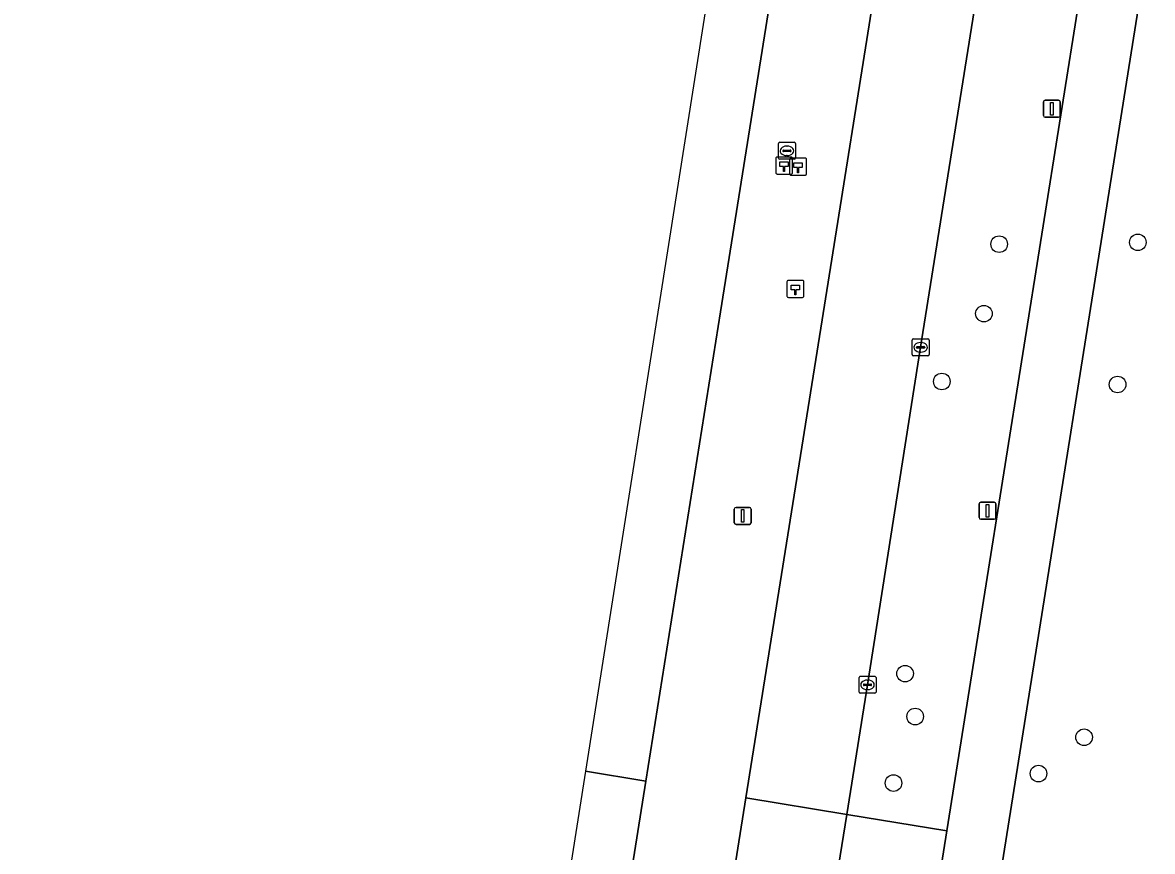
# Model space of a CAD drawing. Extents: x 160203 to 161530, y 379528 to 381797.
# Drawn here: x 160230.3 to 160296.9, y 380029 to 380077.8 of the extents above; entities that cross this region are included whole.
import ezdxf

# ---------------------------------------------------------------- set-up
doc = ezdxf.new("R2010")
doc.units = 0
for name, color, linetype in [('IMGEO_Berm_groen', 7, 'Continuous'), ('IMGEO_Boom', 7, 'Continuous'), ('IMGEO_Brandkraan', 7, 'Continuous'), ('IMGEO_Fietspad_gesloten', 7, 'Continuous'), ('IMGEO_Hectometerpaal', 7, 'Continuous'), ('IMGEO_Kolk', 7, 'Continuous'), ('IMGEO_Lichtmast', 7, 'Continuous'), ('IMGEO_Loofbos', 7, 'Continuous'), ('IMGEO_Rijbaan_regionaal_gesloten', 7, 'Continuous')]:
    doc.layers.add(name, color=color, linetype=linetype)

msp = doc.modelspace()

# ---------------------------------------------------------------- linework, layer by layer
at = {"layer": 'IMGEO_Berm_groen'}
for points in [[(160319.876, 380250), (160320.358, 380253.013), (160324.099, 380276.557), (160319.718, 380287.464), (160314.593, 380255.474), (160314.354, 380253.856), (160313.74, 380250), (160311.861, 380238.211), (160308.625, 380217.982), (160305.54, 380198.747), (160302.317, 380178.493), (160298.793, 380156.267), (160295.539, 380136.026), (160289.187, 380095.956), (160286.512, 380079.426), (160283.219, 380058.699), (160280.089, 380038.807), (160278.866, 380031.167), (160284.774, 380030.19), (160292.614, 380079.457), (160295.043, 380095.124), (160301.457, 380134.981), (160302.004, 380138.344)], [(160276.589, 379978.753), (160279.97, 380000), (160284.774, 380030.19), (160278.866, 380031.167), (160277.111, 380020.202), (160273.873, 380000), (160273.739, 379999.164), (160270.619, 379979.377), (160267.54, 379959.867), (160264.35, 379939.849), (160261.266, 379920.433), (160258.371, 379902.433), (160254.998, 379881.241), (160251.873, 379861.764), (160248.408, 379839.307), (160245.78, 379820.989), (160252.12, 379820.159), (160254.016, 379834.36), (160255.082, 379842.298), (160257.223, 379857.273)]]:
    msp.add_lwpolyline(points, close=True, dxfattribs=at)
for points in [[(160290.485, 380180.229), (160283.582, 380137.115), (160271.433, 380060.799), (160267.031, 380033.123), (160261.763, 380000), (160240.131, 379863.999)], [(160245.996, 379863.013), (160264.665, 379980.226), (160267.812, 380000), (160272.928, 380032.148), (160277.333, 380059.825), (160289.509, 380136.181), (160296.399, 380179.3)]]:
    msp.add_lwpolyline(points, dxfattribs=at)
at = {"layer": 'IMGEO_Boom'}
for centre in [(160287.851, 380064.779), (160296.025, 380064.888), (160286.951, 380060.684), (160284.469, 380056.686), (160294.83, 380056.51), (160282.304, 380039.463), (160282.898, 380036.935), (160292.854, 380035.712), (160290.17, 380033.573), (160281.62, 380033.013)]:
    msp.add_circle(centre, 0.489, dxfattribs=at)
at = {"layer": 'IMGEO_Brandkraan'}
for p, q in [((160274.839, 380069.858), (160274.839, 380070.71)), ((160274.914, 380070.784), (160275.766, 380070.784)), ((160275.84, 380070.71), (160275.84, 380069.858)), ((160275.098, 380070.278), (160275.098, 380070.29)), ((160275.536, 380070.241), (160275.138, 380070.241)), ((160275.141, 380070.327), (160275.539, 380070.327)), ((160275.35, 380070.004), (160275.325, 380070.004)), ((160275.327, 380070.564), (160275.352, 380070.564)), ((160275.582, 380070.29), (160275.582, 380070.278)), ((160275.766, 380069.784), (160274.914, 380069.784))]:
    msp.add_line(p, q, dxfattribs=at)
for points in [[(160274.839, 380069.858), (160274.839, 380070.71)], [(160274.914, 380070.784), (160275.766, 380070.784)], [(160275.84, 380070.71), (160275.84, 380069.858)], [(160275.766, 380069.784), (160274.914, 380069.784)]]:
    msp.add_lwpolyline(points, dxfattribs=at)
for centre, radius, start, end in [((160274.916, 380070.708), 0.0765, 91.55205, 178.44795), ((160274.916, 380070.708), 0.0765, 91.55205, 178.44795), ((160275.764, 380070.708), 0.0765, 1.55205, 88.44795), ((160275.764, 380070.708), 0.0765, 1.55205, 88.44795), ((160275.138, 380070.287), 0.0403, 85.87752, 175.75265), ((160275.135, 380070.277), 0.0366, 178.93798, 274.71019), ((160275.539, 380070.284), 0.043, 264.86636, 352.45326), ((160275.543, 380070.289), 0.0386, 1.73085, 96.63898), ((160274.916, 380069.86), 0.0765, 181.55205, 268.44795), ((160274.916, 380069.86), 0.0765, 181.55205, 268.44795), ((160275.764, 380069.86), 0.0765, 271.55205, 358.44795), ((160275.764, 380069.86), 0.0765, 271.55205, 358.44795)]:
    msp.add_arc(centre, radius, start, end, dxfattribs=at)
for centre, major_axis, ratio, start_param, end_param in [((160275.326, 380070.284), (-0.387, 0.002), 0.722429, 4.712389, 7.853982), ((160275.351, 380070.284), (-0.39, 0.002), 0.717154, 1.570796, 4.712389)]:
    msp.add_ellipse(centre, major_axis=major_axis, ratio=ratio, start_param=start_param, end_param=end_param, dxfattribs=at)
at = {"layer": 'IMGEO_Fietspad_gesloten'}
msp.add_lwpolyline([(160302.004, 380138.344), (160301.457, 380134.981), (160295.043, 380095.124), (160292.614, 380079.457), (160284.774, 380030.19), (160279.97, 380000), (160283.537, 380000), (160288.248, 380029.615), (160296.048, 380078.644), (160304.946, 380134.52), (160305.52, 380137.937)], close=True, dxfattribs=at)
at = {"layer": 'IMGEO_Hectometerpaal'}
for p, q in [((160274.678, 380069.832), (160274.678, 380068.991)), ((160274.678, 380069.832), (160274.678, 380068.991)), ((160275.594, 380069.916), (160274.753, 380069.916)), ((160275.594, 380069.916), (160274.753, 380069.916)), ((160275.501, 380069.766), (160275.501, 380068.925)), ((160275.501, 380069.766), (160275.501, 380068.925)), ((160276.417, 380069.85), (160275.576, 380069.85)), ((160276.417, 380069.85), (160275.576, 380069.85)), ((160275.678, 380069), (160275.678, 380069.841)), ((160275.678, 380069), (160275.678, 380069.841)), ((160276.501, 380068.934), (160276.501, 380069.775)), ((160276.501, 380068.934), (160276.501, 380069.775)), ((160274.762, 380068.916), (160275.603, 380068.916)), ((160274.762, 380068.916), (160275.603, 380068.916)), ((160275.585, 380068.85), (160276.426, 380068.85)), ((160275.585, 380068.85), (160276.426, 380068.85)), ((160276.257, 380062.645), (160275.416, 380062.645)), ((160276.257, 380062.645), (160275.416, 380062.645)), ((160275.341, 380062.561), (160275.341, 380061.72)), ((160275.341, 380062.561), (160275.341, 380061.72)), ((160276.341, 380061.729), (160276.341, 380062.57)), ((160276.341, 380061.729), (160276.341, 380062.57)), ((160275.425, 380061.645), (160276.266, 380061.645)), ((160275.425, 380061.645), (160276.266, 380061.645))]:
    msp.add_line(p, q, dxfattribs=at)
for points in [[(160275.203, 380069.06), (160275.143, 380069.06), (160275.143, 380069.365), (160274.923, 380069.365), (160274.923, 380069.634), (160275.423, 380069.634), (160275.423, 380069.365), (160275.203, 380069.365), (160275.203, 380069.06)], [(160276.026, 380068.994), (160275.966, 380068.994), (160275.966, 380069.299), (160275.746, 380069.299), (160275.746, 380069.568), (160276.246, 380069.568), (160276.246, 380069.299), (160276.026, 380069.299), (160276.026, 380068.994)], [(160275.866, 380061.789), (160275.806, 380061.789), (160275.806, 380062.094), (160275.586, 380062.094), (160275.586, 380062.363), (160276.086, 380062.363), (160276.086, 380062.094), (160275.866, 380062.094), (160275.866, 380061.789)]]:
    msp.add_lwpolyline(points, dxfattribs=at)
for centre, start, end in [((160274.756, 380069.838), 92.4484, 184.28452), ((160274.756, 380069.838), 92.4484, 184.28452), ((160275.579, 380069.772), 92.4484, 184.28452), ((160275.579, 380069.772), 92.4484, 184.28452), ((160275.6, 380069.838), 2.4484, 94.28452), ((160275.6, 380069.838), 2.4484, 94.28452), ((160276.423, 380069.772), 2.4484, 94.28452), ((160276.423, 380069.772), 2.4484, 94.28452), ((160274.756, 380068.994), 182.4484, 274.28452), ((160274.756, 380068.994), 182.4484, 274.28452), ((160275.579, 380068.928), 182.4484, 274.28452), ((160275.579, 380068.928), 182.4484, 274.28452), ((160275.6, 380068.994), 272.4484, 4.28452), ((160275.6, 380068.994), 272.4484, 4.28452), ((160276.423, 380068.928), 272.4484, 4.28452), ((160276.423, 380068.928), 272.4484, 4.28452), ((160275.419, 380062.567), 92.4484, 184.28452), ((160275.419, 380062.567), 92.4484, 184.28452), ((160276.263, 380062.567), 2.4484, 94.28452), ((160276.263, 380062.567), 2.4484, 94.28452), ((160275.419, 380061.723), 182.4484, 274.28452), ((160275.419, 380061.723), 182.4484, 274.28452), ((160276.263, 380061.723), 272.4484, 4.28452), ((160276.263, 380061.723), 272.4484, 4.28452)]:
    msp.add_arc(centre, 0.0779, start, end, dxfattribs=at)
at = {"layer": 'IMGEO_Kolk'}
for p, q in [((160282.718, 380058.273), (160282.718, 380059.125)), ((160282.793, 380059.199), (160283.645, 380059.199)), ((160282.977, 380058.693), (160282.977, 380058.705)), ((160283.415, 380058.656), (160283.017, 380058.656)), ((160283.02, 380058.742), (160283.418, 380058.742)), ((160283.206, 380058.979), (160283.231, 380058.979)), ((160283.461, 380058.705), (160283.461, 380058.693)), ((160283.719, 380059.125), (160283.719, 380058.273)), ((160283.645, 380058.199), (160282.793, 380058.199)), ((160283.229, 380058.419), (160283.204, 380058.419)), ((160279.665, 380039.306), (160280.517, 380039.306)), ((160279.59, 380038.38), (160279.59, 380039.232)), ((160279.849, 380038.8), (160279.849, 380038.812)), ((160280.287, 380038.763), (160279.889, 380038.763)), ((160279.892, 380038.849), (160280.29, 380038.849)), ((160280.078, 380039.086), (160280.103, 380039.086)), ((160280.333, 380038.812), (160280.333, 380038.8)), ((160280.591, 380039.232), (160280.591, 380038.38)), ((160280.517, 380038.306), (160279.665, 380038.306)), ((160280.101, 380038.526), (160280.076, 380038.526))]:
    msp.add_line(p, q, dxfattribs=at)
for points in [[(160282.718, 380058.273), (160282.718, 380059.125)], [(160282.793, 380059.199), (160283.645, 380059.199)], [(160283.719, 380059.125), (160283.719, 380058.273)], [(160283.645, 380058.199), (160282.793, 380058.199)], [(160279.665, 380039.306), (160280.517, 380039.306)], [(160279.59, 380038.38), (160279.59, 380039.232)], [(160280.591, 380039.232), (160280.591, 380038.38)], [(160280.517, 380038.306), (160279.665, 380038.306)]]:
    msp.add_lwpolyline(points, dxfattribs=at)
for centre, radius, start, end in [((160282.795, 380059.123), 0.0765, 91.55205, 178.44795), ((160282.795, 380059.123), 0.0765, 91.55205, 178.44795), ((160283.017, 380058.702), 0.0403, 85.87752, 175.75265), ((160283.014, 380058.692), 0.0366, 178.93798, 274.71019), ((160283.418, 380058.699), 0.043, 264.86636, 352.45326), ((160283.422, 380058.704), 0.0386, 1.73085, 96.63898), ((160283.643, 380059.123), 0.0765, 1.55205, 88.44795), ((160283.643, 380059.123), 0.0765, 1.55205, 88.44795), ((160282.795, 380058.275), 0.0765, 181.55205, 268.44795), ((160282.795, 380058.275), 0.0765, 181.55205, 268.44795), ((160283.643, 380058.275), 0.0765, 271.55205, 358.44795), ((160283.643, 380058.275), 0.0765, 271.55205, 358.44795), ((160279.667, 380039.23), 0.0765, 91.55205, 178.44795), ((160279.667, 380039.23), 0.0765, 91.55205, 178.44795), ((160280.515, 380039.23), 0.0765, 1.55205, 88.44795), ((160280.515, 380039.23), 0.0765, 1.55205, 88.44795), ((160279.889, 380038.809), 0.0403, 85.87752, 175.75265), ((160279.886, 380038.799), 0.0366, 178.93798, 274.71019), ((160280.29, 380038.806), 0.043, 264.86636, 352.45326), ((160280.294, 380038.811), 0.0386, 1.73085, 96.63898), ((160279.667, 380038.382), 0.0765, 181.55205, 268.44795), ((160279.667, 380038.382), 0.0765, 181.55205, 268.44795), ((160280.515, 380038.382), 0.0765, 271.55205, 358.44795), ((160280.515, 380038.382), 0.0765, 271.55205, 358.44795)]:
    msp.add_arc(centre, radius, start, end, dxfattribs=at)
for centre, major_axis, ratio, start_param, end_param in [((160283.205, 380058.699), (-0.387, 0.002), 0.722429, 4.712389, 7.853982), ((160283.23, 380058.699), (-0.39, 0.002), 0.717154, 1.570796, 4.712389), ((160280.077, 380038.806), (-0.387, 0.002), 0.722429, 4.712389, 7.853982), ((160280.102, 380038.806), (-0.39, 0.002), 0.717154, 1.570796, 4.712389)]:
    msp.add_ellipse(centre, major_axis=major_axis, ratio=ratio, start_param=start_param, end_param=end_param, dxfattribs=at)
at = {"layer": 'IMGEO_Lichtmast'}
for p, q in [((160290.558, 380073.261), (160291.348, 380073.261)), ((160291.348, 380073.261), (160290.558, 380073.261)), ((160290.458, 380072.361), (160290.458, 380073.161)), ((160290.458, 380073.161), (160290.458, 380072.361)), ((160291.448, 380073.161), (160291.448, 380072.361)), ((160291.448, 380072.361), (160291.448, 380073.161)), ((160291.348, 380072.261), (160290.558, 380072.261)), ((160290.558, 380072.261), (160291.348, 380072.261)), ((160286.664, 380048.666), (160286.664, 380049.466)), ((160286.664, 380049.466), (160286.664, 380048.666)), ((160286.764, 380049.566), (160287.554, 380049.566)), ((160287.554, 380049.566), (160286.764, 380049.566)), ((160287.654, 380049.466), (160287.654, 380048.666)), ((160287.654, 380048.666), (160287.654, 380049.466)), ((160272.239, 380048.358), (160272.239, 380049.158)), ((160272.239, 380049.158), (160272.239, 380048.358)), ((160272.339, 380049.258), (160273.129, 380049.258)), ((160273.129, 380049.258), (160272.339, 380049.258)), ((160273.229, 380049.158), (160273.229, 380048.358)), ((160273.229, 380048.358), (160273.229, 380049.158)), ((160273.129, 380048.258), (160272.339, 380048.258)), ((160272.339, 380048.258), (160273.129, 380048.258)), ((160287.554, 380048.566), (160286.764, 380048.566)), ((160286.764, 380048.566), (160287.554, 380048.566))]:
    msp.add_line(p, q, dxfattribs=at)
for points in [[(160290.878, 380073.136), (160291.028, 380073.136), (160291.028, 380072.386), (160290.878, 380072.386), (160290.878, 380073.136)], [(160287.084, 380049.441), (160287.234, 380049.441), (160287.234, 380048.691), (160287.084, 380048.691), (160287.084, 380049.441)], [(160272.659, 380049.133), (160272.809, 380049.133), (160272.809, 380048.383), (160272.659, 380048.383), (160272.659, 380049.133)]]:
    msp.add_lwpolyline(points, dxfattribs=at)
for centre, start, end in [((160290.558, 380073.161), 90, 180), ((160290.558, 380073.161), 90, 180), ((160291.348, 380073.161), 0, 90), ((160291.348, 380073.161), 360, 90), ((160290.558, 380072.361), 180, 270), ((160290.558, 380072.361), 180, 270), ((160291.348, 380072.361), 270, 0), ((160291.348, 380072.361), 270, 0), ((160286.764, 380049.466), 90, 180), ((160286.764, 380049.466), 90, 180), ((160287.554, 380049.466), 0, 90), ((160287.554, 380049.466), 360, 90), ((160272.339, 380049.158), 90, 180), ((160272.339, 380049.158), 90, 180), ((160273.129, 380049.158), 0, 90), ((160273.129, 380049.158), 360, 90), ((160286.764, 380048.666), 180, 270), ((160286.764, 380048.666), 180, 270), ((160287.554, 380048.666), 270, 0), ((160287.554, 380048.666), 270, 0), ((160272.339, 380048.358), 180, 270), ((160272.339, 380048.358), 180, 270), ((160273.129, 380048.358), 270, 0), ((160273.129, 380048.358), 270, 0)]:
    msp.add_arc(centre, 0.1, start, end, dxfattribs=at)
at = {"layer": 'IMGEO_Loofbos'}
msp.add_lwpolyline([(160298.952, 380048.758), (160307.502, 380101.169), (160329.392, 380237.954), (160320.363, 380230.754), (160305.52, 380137.937), (160304.946, 380134.52), (160296.048, 380078.644), (160288.248, 380029.615), (160283.537, 380000), (160280.08, 379978.271), (160260.673, 379856.52), (160258.634, 379841.977), (160256.534, 379826.138)], dxfattribs=at)
at = {"layer": 'IMGEO_Rijbaan_regionaal_gesloten'}
for points in [[(160263.476, 380033.711), (160267.031, 380033.123), (160271.433, 380060.799), (160283.582, 380137.115), (160290.485, 380180.229), (160301.592, 380250), (160302.082, 380253.08), (160303.17, 380259.913), (160304.487, 380267.93), (160305.955, 380277.232), (160310.196, 380303.576), (160310.887, 380307.894), (160311.667, 380312.745), (160308.269, 380313.283), (160307.532, 380313.4)], [(160230.29, 379823.027), (160233.887, 379822.547), (160236.49, 379840.862), (160240.131, 379863.999), (160261.763, 380000), (160267.031, 380033.123), (160263.476, 380033.711)]]:
    msp.add_lwpolyline(points, close=True, dxfattribs=at)
for points in [[(160312.949, 380282.89), (160310.584, 380268.314), (160309.142, 380259.343), (160307.655, 380250), (160306.488, 380242.671), (160296.399, 380179.3), (160289.509, 380136.181), (160277.333, 380059.825), (160272.928, 380032.148), (160278.866, 380031.167), (160280.089, 380038.807), (160283.219, 380058.699), (160286.512, 380079.426)], [(160267.54, 379959.867), (160270.619, 379979.377), (160273.739, 379999.164), (160273.873, 380000), (160277.111, 380020.202), (160278.866, 380031.167), (160272.928, 380032.148), (160267.812, 380000), (160264.665, 379980.226), (160245.996, 379863.013)]]:
    msp.add_lwpolyline(points, dxfattribs=at)

doc.saveas('drawing.dxf')
